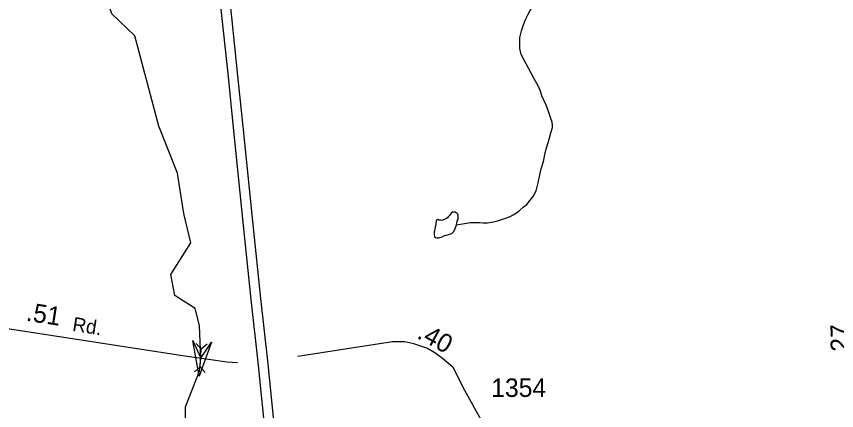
# Model space of a CAD drawing. Extents: x 2206922 to 2357709, y 510027 to 673830.
# Drawn here: x 2299124 to 2304673, y 662949 to 665617 of the extents above; entities that cross this region are included whole.
import ezdxf

# ---------------------------------------------------------------- set-up
doc = ezdxf.new("R2010")
doc.units = 0
for name, color, linetype in [('Exist Hydrographic Creek Single Shore', 7, 'Continuous'), ('Exist Hydrographic Misc Water Feature', 7, 'Continuous'), ('Exist Road Primary Interstate Divided Center Attributed', 7, 'Continuous'), ('Exist Road Primary US Mileage Tenths English Label', 7, 'Continuous'), ('Exist Road Secondary Mileage Hundredths English Label', 7, 'Continuous'), ('Exist Road Secondary Structure Pipe Attributed CELL', 7, 'Continuous'), ('Exist Road Secondary Structure Pipe CELL', 7, 'Continuous'), ('Exist Road Secondary Type 51 Attributed', 7, 'Continuous'), ('Exist Road Secondary Type 51 Label', 7, 'Continuous'), ('Exist Road Secondary Type 51 Number Label', 7, 'Continuous')]:
    doc.layers.add(name, color=color, linetype=linetype)

msp = doc.modelspace()

# ---------------------------------------------------------------- linework, layer by layer
at = {"layer": 'Exist Hydrographic Creek Single Shore'}
msp.add_lwpolyline([(2300270, 662569.9), (2300267.6, 662975), (2300362.4, 663216.7), (2300371.6, 663304.9), (2300363.6, 663524.5), (2300333.2, 663640.1), (2300197.4, 663729.1), (2300169.3, 663869.6), (2300305.1, 664085.1), (2300256.3, 664282.8), (2300214.1, 664557.3), (2300087.6, 664873.9), (2299925.8, 665486.1), (2299771.1, 665633.8), (2299637.5, 666049), (2299335.1, 666147.5), (2298948.3, 666253), (2298968.9, 666386.2), (2298874.8, 666612.1), (2298769.8, 667077.1), (2298710.7, 667176.5), (2298660.7, 667184.3)], dxfattribs=at)
at = {"layer": 'Exist Hydrographic Misc Water Feature'}
for points in [[(2302679.5, 665078.9), (2302671.1, 665110.6), (2302657, 665142.3), (2302646.5, 665162.1), (2302628.1, 665194.1), (2302608, 665233.7), (2302589.3, 665267.7), (2302559.2, 665321.3), (2302540.3, 665359), (2302529.8, 665400.7), (2302529.8, 665438.9), (2302529.4, 665474.6), (2302541.1, 665519.1), (2302554.5, 665560.9), (2302569.8, 665597.1), (2302587.7, 665633.4), (2302603, 665661.5), (2302628.9, 665703.8), (2302658.4, 665746), (2302689.8, 665784.3), (2302715.8, 665820.5), (2302745.1, 665857), (2302771.2, 665904), (2302803.8, 666023)], [(2302101.3, 664206.4), (2302196.8, 664222), (2302207.1, 664222.1), (2302227.2, 664222.3), (2302256.9, 664222.7), (2302283, 664220.8), (2302311.3, 664219), (2302353.1, 664225.7), (2302388.8, 664236.1), (2302406.4, 664242.3), (2302428.5, 664250.4), (2302464.2, 664262.8), (2302486.2, 664274.9), (2302508.3, 664287), (2302528, 664303.5), (2302553.6, 664325.6), (2302577.6, 664343.9), (2302601, 664372.4), (2302621.1, 664398.2), (2302640.2, 664436.7), (2302653.9, 664490.6), (2302665.4, 664544.8), (2302674.6, 664584.8), (2302690.2, 664635.2), (2302701.5, 664693.1), (2302713.2, 664735.2), (2302728.3, 664785.2), (2302740, 664829.3), (2302751.9, 664865.6), (2302751.7, 664881.5), (2302749.5, 664901.7), (2302741, 664927.3), (2302728.7, 664961.1), (2302718.7, 664987), (2302707.8, 665017), (2302695.9, 665044.8), (2302679.5, 665078.9)], [(2302094, 664292.2), (2302086.4, 664292.2), (2302074.5, 664291.9), (2302066.1, 664285.9), (2302054.6, 664269.8), (2302046.4, 664261.7), (2302040.9, 664253.6), (2302028.8, 664247.7), (2302018.9, 664241.5), (2302010.9, 664239.4), (2302002.9, 664235.4), (2301996.8, 664237.1), (2301991, 664237.2), (2301982.8, 664239.2), (2301975, 664243.2), (2301970.7, 664241), (2301967, 664237.1), (2301964.8, 664231), (2301962.7, 664221.1), (2301961.3, 664206.8), (2301957.2, 664192.8), (2301955.8, 664178.8), (2301953.7, 664167), (2301951.9, 664160.8), (2301949.8, 664150.9), (2301949.8, 664138.7), (2301952.1, 664128.7), (2301953.9, 664124.7), (2301960.1, 664121), (2301968.3, 664118.9), (2301976.3, 664118.9), (2301982.4, 664119.2), (2301990, 664121.3), (2302000, 664123.5), (2302015.8, 664131.6), (2302030, 664137.6), (2302042.3, 664139.8), (2302057.9, 664143.9), (2302069.6, 664148.3), (2302077.8, 664154.3), (2302083.5, 664160.4), (2302093.5, 664182.4), (2302101.3, 664206.4), (2302107.1, 664230.6), (2302113, 664242.7), (2302114.3, 664258.8), (2302112.4, 664272.4), (2302110, 664278.5), (2302106.5, 664282.2), (2302100.1, 664288.4), (2302094, 664292.2)]]:
    msp.add_lwpolyline(points, dxfattribs=at)
at = {"layer": 'Exist Road Primary Interstate Divided Center Attributed'}
for points in [[(2300499.3, 669612.3), (2300439.9, 669390.9), (2300421.1, 669324.3), (2300385, 669139.1), (2300345.8, 668910), (2300327, 668757.8), (2300292.5, 668434.6), (2300281.5, 668205.5), (2300284.6, 667949.8), (2300300.3, 667657.9), (2300308.2, 667541.8), (2300353.7, 667119.7), (2300405.4, 666623.9), (2300444.6, 666252.2), (2300513.6, 665604.1), (2300556, 665207.2), (2300590.5, 664865.3), (2300659.5, 664201.6), (2300709.7, 663701.1), (2300758.3, 663277.8)], [(2300585.9, 669613), (2300503.2, 669373.7), (2300485, 669309), (2300449.6, 669127.3), (2300410.7, 668900.5), (2300392.2, 668750.3), (2300357.9, 668429.5), (2300347.1, 668204.4), (2300350.2, 667951.9), (2300365.8, 667661.9), (2300373.5, 667547.5), (2300418.9, 667126.7), (2300470.7, 666630.8), (2300509.9, 666259.1), (2300578.9, 665611.1), (2300621.3, 665213.9), (2300655.7, 664872), (2300724.7, 664208.3), (2300774.9, 663708.1), (2300823.4, 663286.2)], [(2300758.3, 663277.8), (2300814.8, 662717.3), (2300877.5, 662122.6), (2300894.8, 661961), (2300993.6, 661021.2), (2301059.4, 660415.5), (2301147.3, 659602.7), (2301184.9, 659219.9), (2301243, 658606.8)], [(2300823.4, 663286.2), (2300880, 662724), (2300942.7, 662129.6), (2300960, 661967.9), (2301058.8, 661028.1), (2301124.7, 660422.6), (2301212.6, 659609.5), (2301250.2, 659226.2), (2301309.1, 658605.5)]]:
    msp.add_lwpolyline(points, dxfattribs=at)
at = {"layer": 'Exist Road Secondary Structure Pipe Attributed CELL'}
msp.add_lwpolyline([(2300443.6, 663413.1), (2300362, 663183.3), (2300317.7, 663423.1), (2300371.6, 663304.9)], close=True, dxfattribs=at)
at = {"layer": 'Exist Road Secondary Structure Pipe CELL'}
for p, q in [((2300341, 663402.4), (2300375.5, 663365.2)), ((2300414.6, 663397.7), (2300375.5, 663365.2)), ((2300367.8, 663244.5), (2300375.5, 663365.2)), ((2300328.7, 663212.1), (2300367.8, 663244.5)), ((2300402.3, 663207.3), (2300367.8, 663244.5))]:
    msp.add_line(p, q, dxfattribs=at)
at = {"layer": 'Exist Road Secondary Type 51 Attributed'}
for points in [[(2297949.5, 663676.3), (2300263.4, 663319.7), (2300423.6, 663297.7), (2300549.1, 663279.1), (2300620.2, 663273.7)], [(2302562, 662387), (2302507.5, 662475.1), (2302489.7, 662502.8), (2302485.2, 662511.8), (2302460.5, 662556.8), (2302413.3, 662635.6), (2302305.3, 662820.1), (2302157.6, 663084.7), (2302078.3, 663240.9), (2302007.9, 663301.6), (2301956.4, 663340.7), (2301900.9, 663371.2), (2301812.3, 663401.7), (2301752.1, 663414.1), (2301669.5, 663415.6), (2301029.3, 663315.8)]]:
    msp.add_lwpolyline(points, dxfattribs=at)

# ---------------------------------------------------------------- texts
at = {"layer": 'Exist Road Primary US Mileage Tenths English Label'}
msp.add_text('.27', height=125, rotation=90.5349, dxfattribs=at).set_placement((2304759, 663301.8))
at = {"layer": 'Exist Road Secondary Mileage Hundredths English Label'}
for s, rotation, p in [('.51', 351.2387, (2299185.4, 663558.5)), ('.40', 331.1819, (2301827.6, 663443.2))]:
    msp.add_text(s, height=125, rotation=rotation, dxfattribs=at).set_placement(p)
at = {"layer": 'Exist Road Secondary Type 51 Label'}
msp.add_text('Rd.', height=95, rotation=350.945, dxfattribs=at).set_placement((2299499.1, 663489.7))
at = {"layer": 'Exist Road Secondary Type 51 Number Label'}
msp.add_text('1354', height=125, dxfattribs=at).set_placement((2302336.7, 663041.6))

doc.saveas('drawing.dxf')
